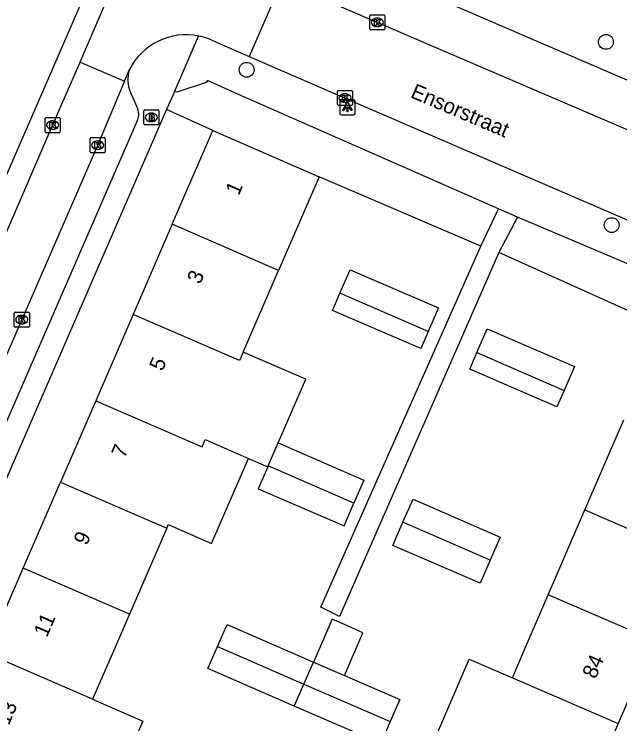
# Model space of a CAD drawing. Extents: x 162812 to 163818, y 381639 to 382470.
# Drawn here: x 163391.95 to 163431.89, y 381995.05 to 382041.86 of the extents above; entities that cross this region are included whole.
import ezdxf

# ---------------------------------------------------------------- set-up
doc = ezdxf.new("R2010")
doc.units = 0
for name, color, linetype in [('IMGEO_Boom', 7, 'Continuous'), ('IMGEO_Brandkraan', 7, 'Continuous'), ('IMGEO_Haag', 7, 'Continuous'), ('IMGEO_Kolk', 7, 'Continuous'), ('IMGEO_Lichtpunt', 7, 'Continuous'), ('IMGEO_Openbare_ruimte_label', 7, 'Continuous'), ('IMGEO_Pand', 7, 'Continuous'), ('IMGEO_Pand_nummerreeks', 7, 'Continuous'), ('IMGEO_Rijbaan_lokaal_open', 7, 'Continuous'), ('IMGEO_Voetpad_open', 7, 'Continuous')]:
    doc.layers.add(name, color=color, linetype=linetype)

msp = doc.modelspace()

# ---------------------------------------------------------------- linework, layer by layer
at = {"layer": 'IMGEO_Boom'}
for centre in [(163430.968, 382040.035), (163407.282, 382038.195), (163431.347, 382027.951)]:
    msp.add_circle(centre, 0.489, dxfattribs=at)
at = {"layer": 'IMGEO_Brandkraan'}
for p, q in [((163400.489, 382034.63), (163400.489, 382035.482)), ((163400.564, 382035.556), (163401.416, 382035.556)), ((163400.977, 382035.336), (163401.002, 382035.336)), ((163401.49, 382035.482), (163401.49, 382034.63)), ((163401, 382034.776), (163400.975, 382034.776)), ((163401.416, 382034.556), (163400.564, 382034.556))]:
    msp.add_line(p, q, dxfattribs=at)
for points in [[(163400.489, 382034.63), (163400.489, 382035.482)], [(163400.564, 382035.556), (163401.416, 382035.556)], [(163400.837, 382035.256), (163400.837, 382034.856), (163401.05, 382034.856)], [(163401.068, 382035.256), (163400.837, 382035.256)], [(163401.49, 382035.482), (163401.49, 382034.63)], [(163401.016, 382035.175), (163400.962, 382035.175), (163400.962, 382035.099)], [(163400.962, 382035.099), (163401.015, 382035.099)], [(163401.024, 382035.023), (163400.962, 382035.023), (163400.962, 382034.942)], [(163400.962, 382034.942), (163401.024, 382034.942)], [(163401.416, 382034.556), (163400.564, 382034.556)]]:
    msp.add_lwpolyline(points, dxfattribs=at)
for centre, radius, start, end in [((163400.566, 382035.48), 0.0765, 91.552, 178.448), ((163400.566, 382035.48), 0.0765, 91.552, 178.448), ((163401.072, 382035.111), 0.145, 59.4692, 91.5367), ((163401.414, 382035.48), 0.0765, 1.552, 88.448), ((163401.414, 382035.48), 0.0765, 1.552, 88.448), ((163401.017, 382035.137), 0.0379, 267.8285, 90.9355), ((163401.025, 382034.982), 0.0404, 269.8759, 90.5077), ((163401.056, 382035.107), 0.251, 268.6676, 293.5347), ((163401.097, 382035.158), 0.0922, 285.5137, 58.1501), ((163401.102, 382034.966), 0.105, 301.3115, 78.989), ((163400.566, 382034.632), 0.0765, 181.552, 268.448), ((163400.566, 382034.632), 0.0765, 181.552, 268.448), ((163401.414, 382034.632), 0.0765, 271.552, 358.448), ((163401.414, 382034.632), 0.0765, 271.552, 358.448)]:
    msp.add_arc(centre, radius, start, end, dxfattribs=at)
for centre, major_axis, ratio, start_param, end_param in [((163400.976, 382035.056), (-0.387, 0.002), 0.722429, 4.712389, 7.853982), ((163401.001, 382035.056), (-0.39, 0.002), 0.717154, 1.570796, 4.712389)]:
    msp.add_ellipse(centre, major_axis=major_axis, ratio=ratio, start_param=start_param, end_param=end_param, dxfattribs=at)
at = {"layer": 'IMGEO_Haag'}
for points in [[(163405.057, 382034.185), (163401.999, 382035.565)], [(163422.716, 382026.564), (163412.066, 382031.142)], [(163434.813, 382021.25), (163423.919, 382026.134)]]:
    msp.add_lwpolyline(points, dxfattribs=at)
at = {"layer": 'IMGEO_Kolk'}
for p, q in [((163415.469, 382041.821), (163416.321, 382041.821)), ((163415.394, 382040.895), (163415.394, 382041.747)), ((163415.882, 382041.601), (163415.907, 382041.601)), ((163416.395, 382041.747), (163416.395, 382040.895)), ((163415.905, 382041.041), (163415.88, 382041.041)), ((163416.321, 382040.821), (163415.469, 382040.821)), ((163413.267, 382035.906), (163413.267, 382036.758)), ((163413.342, 382036.832), (163414.194, 382036.832)), ((163414.268, 382036.758), (163414.268, 382035.906)), ((163413.755, 382036.612), (163413.78, 382036.612)), ((163414.194, 382035.832), (163413.342, 382035.832)), ((163413.778, 382036.052), (163413.753, 382036.052)), ((163393.985, 382034.121), (163393.985, 382034.973)), ((163394.06, 382035.047), (163394.912, 382035.047)), ((163394.473, 382034.827), (163394.498, 382034.827)), ((163394.986, 382034.973), (163394.986, 382034.121)), ((163394.912, 382034.047), (163394.06, 382034.047)), ((163394.496, 382034.267), (163394.471, 382034.267)), ((163396.951, 382032.793), (163396.951, 382033.645)), ((163397.026, 382033.719), (163397.878, 382033.719)), ((163397.439, 382033.499), (163397.464, 382033.499)), ((163397.952, 382033.645), (163397.952, 382032.793)), ((163397.462, 382032.939), (163397.437, 382032.939)), ((163397.878, 382032.719), (163397.026, 382032.719)), ((163391.945, 382021.288), (163391.945, 382022.14)), ((163392.02, 382022.214), (163392.872, 382022.214)), ((163392.946, 382022.14), (163392.946, 382021.288)), ((163392.433, 382021.994), (163392.458, 382021.994)), ((163392.872, 382021.214), (163392.02, 382021.214)), ((163392.456, 382021.434), (163392.431, 382021.434))]:
    msp.add_line(p, q, dxfattribs=at)
for points in [[(163415.469, 382041.821), (163416.321, 382041.821)], [(163415.394, 382040.895), (163415.394, 382041.747)], [(163415.715, 382041.521), (163415.838, 382041.521), (163415.838, 382041.37), (163415.968, 382041.521), (163416.132, 382041.521), (163415.986, 382041.37), (163416.139, 382041.121), (163415.987, 382041.121), (163415.902, 382041.285), (163415.838, 382041.218), (163415.838, 382041.121), (163415.715, 382041.121), (163415.715, 382041.521)], [(163416.395, 382041.747), (163416.395, 382040.895)], [(163416.321, 382040.821), (163415.469, 382040.821)], [(163413.267, 382035.906), (163413.267, 382036.758)], [(163413.342, 382036.832), (163414.194, 382036.832)], [(163414.268, 382036.758), (163414.268, 382035.906)], [(163413.588, 382036.532), (163413.711, 382036.532), (163413.711, 382036.381), (163413.841, 382036.532), (163414.005, 382036.532), (163413.859, 382036.381), (163414.012, 382036.132), (163413.86, 382036.132), (163413.775, 382036.296), (163413.711, 382036.229), (163413.711, 382036.132), (163413.588, 382036.132), (163413.588, 382036.532)], [(163414.194, 382035.832), (163413.342, 382035.832)], [(163393.985, 382034.121), (163393.985, 382034.973)], [(163394.06, 382035.047), (163394.912, 382035.047)], [(163394.986, 382034.973), (163394.986, 382034.121)], [(163394.306, 382034.747), (163394.429, 382034.747), (163394.429, 382034.596), (163394.559, 382034.747), (163394.723, 382034.747), (163394.577, 382034.596), (163394.73, 382034.347), (163394.578, 382034.347), (163394.493, 382034.511), (163394.429, 382034.444), (163394.429, 382034.347), (163394.306, 382034.347), (163394.306, 382034.747)], [(163394.912, 382034.047), (163394.06, 382034.047)], [(163396.951, 382032.793), (163396.951, 382033.645)], [(163397.026, 382033.719), (163397.878, 382033.719)], [(163397.272, 382033.419), (163397.395, 382033.419), (163397.395, 382033.268), (163397.525, 382033.419), (163397.689, 382033.419), (163397.543, 382033.268), (163397.696, 382033.019), (163397.544, 382033.019), (163397.459, 382033.183), (163397.395, 382033.116), (163397.395, 382033.019), (163397.272, 382033.019), (163397.272, 382033.419)], [(163397.952, 382033.645), (163397.952, 382032.793)], [(163397.878, 382032.719), (163397.026, 382032.719)], [(163391.945, 382021.288), (163391.945, 382022.14)], [(163392.02, 382022.214), (163392.872, 382022.214)], [(163392.946, 382022.14), (163392.946, 382021.288)], [(163392.266, 382021.914), (163392.389, 382021.914), (163392.389, 382021.763), (163392.519, 382021.914), (163392.683, 382021.914), (163392.537, 382021.763), (163392.69, 382021.514), (163392.538, 382021.514), (163392.453, 382021.678), (163392.389, 382021.611), (163392.389, 382021.514), (163392.266, 382021.514), (163392.266, 382021.914)], [(163392.872, 382021.214), (163392.02, 382021.214)]]:
    msp.add_lwpolyline(points, dxfattribs=at)
for centre, start, end in [((163415.471, 382041.745), 91.552, 178.448), ((163415.471, 382041.745), 91.552, 178.448), ((163416.319, 382041.745), 1.552, 88.448), ((163416.319, 382041.745), 1.552, 88.448), ((163415.471, 382040.897), 181.552, 268.448), ((163415.471, 382040.897), 181.552, 268.448), ((163416.319, 382040.897), 271.552, 358.448), ((163416.319, 382040.897), 271.552, 358.448), ((163413.344, 382036.756), 91.552, 178.448), ((163413.344, 382036.756), 91.552, 178.448), ((163414.192, 382036.756), 1.552, 88.448), ((163414.192, 382036.756), 1.552, 88.448), ((163413.344, 382035.908), 181.552, 268.448), ((163413.344, 382035.908), 181.552, 268.448), ((163414.192, 382035.908), 271.552, 358.448), ((163414.192, 382035.908), 271.552, 358.448), ((163394.062, 382034.971), 91.552, 178.448), ((163394.062, 382034.971), 91.552, 178.448), ((163394.91, 382034.971), 1.552, 88.448), ((163394.91, 382034.971), 1.552, 88.448), ((163394.062, 382034.123), 181.552, 268.448), ((163394.062, 382034.123), 181.552, 268.448), ((163394.91, 382034.123), 271.552, 358.448), ((163394.91, 382034.123), 271.552, 358.448), ((163397.028, 382033.643), 91.552, 178.448), ((163397.028, 382033.643), 91.552, 178.448), ((163397.876, 382033.643), 1.552, 88.448), ((163397.876, 382033.643), 1.552, 88.448), ((163397.028, 382032.795), 181.552, 268.448), ((163397.028, 382032.795), 181.552, 268.448), ((163397.876, 382032.795), 271.552, 358.448), ((163397.876, 382032.795), 271.552, 358.448), ((163392.022, 382022.138), 91.552, 178.448), ((163392.022, 382022.138), 91.552, 178.448), ((163392.87, 382022.138), 1.552, 88.448), ((163392.87, 382022.138), 1.552, 88.448), ((163392.022, 382021.29), 181.552, 268.448), ((163392.022, 382021.29), 181.552, 268.448), ((163392.87, 382021.29), 271.552, 358.448), ((163392.87, 382021.29), 271.552, 358.448)]:
    msp.add_arc(centre, 0.0765, start, end, dxfattribs=at)
for centre, major_axis, ratio, start_param, end_param in [((163415.881, 382041.321), (-0.387, 0.002), 0.722429, 4.712389, 7.853982), ((163415.906, 382041.321), (-0.39, 0.002), 0.717154, 1.570796, 4.712389), ((163413.754, 382036.332), (-0.387, 0.002), 0.722429, 4.712389, 7.853982), ((163413.779, 382036.332), (-0.39, 0.002), 0.717154, 1.570796, 4.712389), ((163394.472, 382034.547), (-0.387, 0.002), 0.722429, 4.712389, 7.853982), ((163394.497, 382034.547), (-0.39, 0.002), 0.717154, 1.570796, 4.712389), ((163397.438, 382033.219), (-0.387, 0.002), 0.722429, 4.712389, 7.853982), ((163397.463, 382033.219), (-0.39, 0.002), 0.717154, 1.570796, 4.712389), ((163392.432, 382021.714), (-0.387, 0.002), 0.722429, 4.712389, 7.853982), ((163392.457, 382021.714), (-0.39, 0.002), 0.717154, 1.570796, 4.712389)]:
    msp.add_ellipse(centre, major_axis=major_axis, ratio=ratio, start_param=start_param, end_param=end_param, dxfattribs=at)
at = {"layer": 'IMGEO_Lichtpunt'}
for p, q in [((163414.33, 382036.219), (163413.522, 382036.219)), ((163414.33, 382036.219), (163413.522, 382036.219)), ((163413.428, 382036.124), (163413.428, 382035.317)), ((163413.428, 382036.124), (163413.428, 382035.317)), ((163414.424, 382035.317), (163414.424, 382036.124)), ((163414.424, 382035.317), (163414.424, 382036.124)), ((163413.522, 382035.223), (163414.33, 382035.223)), ((163413.522, 382035.223), (163414.33, 382035.223))]:
    msp.add_line(p, q, dxfattribs=at)
for points in [[(163413.802, 382035.788), (163413.841, 382035.76), (163413.653, 382035.498), (163413.615, 382035.525), (163413.802, 382035.788)], [(163413.904, 382035.74), (163413.951, 382035.74), (163413.951, 382035.418), (163413.904, 382035.418), (163413.904, 382035.74)], [(163414.014, 382035.76), (163414.052, 382035.787), (163414.239, 382035.525), (163414.2, 382035.497), (163414.014, 382035.76)]]:
    msp.add_lwpolyline(points, dxfattribs=at)
msp.add_circle((163413.927, 382035.922), 0.0994, dxfattribs=at)
for centre, start, end in [((163413.522, 382036.124), 90, 180), ((163413.522, 382036.124), 90, 180), ((163414.33, 382036.124), 0, 90), ((163414.33, 382036.124), 0, 90), ((163413.522, 382035.317), 180, 270), ((163413.522, 382035.317), 180, 270), ((163414.33, 382035.317), 270, 0), ((163414.33, 382035.317), 270, 360)]:
    msp.add_arc(centre, 0.0946, start, end, dxfattribs=at)
at = {"layer": 'IMGEO_Pand'}
for points in [[(163402.373, 382028.001), (163405.057, 382034.185)], [(163405.057, 382034.185), (163412.066, 382031.142)], [(163412.066, 382031.142), (163409.383, 382024.96)], [(163402.373, 382028.001), (163399.791, 382022.051)], [(163409.383, 382024.96), (163402.373, 382028.001)], [(163407.044, 382019.57), (163409.383, 382024.96)], [(163413.431, 382023.459), (163414.096, 382025.004), (163419.93, 382022.493), (163419.259, 382020.931)], [(163419.259, 382020.931), (163419.166, 382020.716), (163418.772, 382019.801), (163412.937, 382022.312), (163413.338, 382023.244), (163413.431, 382023.459)], [(163419.259, 382020.931), (163413.431, 382023.459)], [(163399.791, 382022.051), (163397.324, 382016.367)], [(163407.044, 382019.57), (163406.801, 382019.009), (163399.791, 382022.051)], [(163422.465, 382019.541), (163423.137, 382021.104), (163428.889, 382018.629), (163428.209, 382017.049)], [(163409.353, 382013.587), (163411.172, 382017.779), (163407.044, 382019.57)], [(163428.209, 382017.049), (163428.121, 382016.844), (163427.742, 382015.962), (163421.99, 382018.436), (163422.374, 382019.328), (163422.465, 382019.541)], [(163422.465, 382019.541), (163428.209, 382017.049)], [(163397.324, 382016.367), (163394.995, 382011)], [(163397.324, 382016.367), (163404.334, 382013.325), (163404.541, 382013.801), (163407.399, 382012.561)], [(163429.587, 382009.162), (163432.155, 382015.101)], [(163408.696, 382012.072), (163409.353, 382013.587)], [(163409.353, 382013.587), (163415.013, 382011.131), (163414.356, 382009.616)], [(163402.005, 382007.958), (163402.107, 382008.193), (163404.966, 382006.953), (163407.399, 382012.561)], [(163407.399, 382012.561), (163408.669, 382012.01)], [(163408.669, 382012.01), (163408.039, 382010.558), (163413.698, 382008.102), (163414.356, 382009.616)], [(163408.669, 382012.01), (163408.696, 382012.072)], [(163414.356, 382009.616), (163408.696, 382012.072)], [(163392.53, 382005.32), (163394.995, 382011)], [(163394.995, 382011), (163402.005, 382007.958)], [(163417.588, 382008.344), (163418.249, 382009.866), (163423.991, 382007.374), (163423.331, 382005.852)], [(163427.165, 382003.558), (163429.587, 382009.162)], [(163429.587, 382009.162), (163436.568, 382006.144)], [(163423.331, 382005.852), (163422.67, 382004.331), (163416.928, 382006.823), (163417.588, 382008.344)], [(163423.331, 382005.852), (163417.588, 382008.344)], [(163402.005, 382007.958), (163399.541, 382002.278)], [(163390.096, 381999.712), (163390.221, 382000), (163392.53, 382005.32)], [(163399.541, 382002.278), (163392.53, 382005.32)], [(163424.8, 381998.088), (163425.627, 382000), (163427.165, 382003.558)], [(163434.146, 382000.54), (163427.165, 382003.558)], [(163399.541, 382002.278), (163398.552, 382000), (163397.107, 381996.67)], [(163405.355, 382000.148), (163405.986, 382001.602), (163411.683, 381999.129)], [(163413.725, 381998.242), (163414.948, 382001.06), (163413.728, 382001.606), (163412.913, 382001.96), (163411.683, 381999.129)], [(163410.42, 381996.22), (163404.723, 381998.693), (163405.355, 382000.148)], [(163405.355, 382000.148), (163411.052, 381997.674)], [(163434.146, 382000.54), (163433.912, 382000), (163431.781, 381995.071)], [(163397.107, 381996.67), (163390.096, 381999.712)], [(163422.267, 381992.228), (163422.52, 381992.813), (163419.68, 381994.041), (163421.96, 381999.315), (163424.8, 381998.088)], [(163411.052, 381997.674), (163411.683, 381999.129)], [(163411.683, 381999.129), (163413.725, 381998.242)], [(163413.725, 381998.242), (163417.38, 381996.655), (163416.749, 381995.201)], [(163424.8, 381998.088), (163431.781, 381995.071)], [(163410.42, 381996.22), (163411.052, 381997.674)], [(163411.052, 381997.674), (163416.749, 381995.201)], [(163397.107, 381996.67), (163400.422, 381995.232), (163397.948, 381989.53), (163394.633, 381990.969)], [(163416.749, 381995.201), (163416.117, 381993.746), (163410.42, 381996.22)], [(163431.781, 381995.071), (163429.248, 381989.211)]]:
    msp.add_lwpolyline(points, dxfattribs=at)
at = {"layer": 'IMGEO_Rijbaan_lokaal_open'}
for points in [[(163396.293, 382038.699), (163396.542, 382039.272), (163402.476, 382053.071)], [(163409.601, 382044.051), (163407.444, 382039.08)], [(163448.265, 382027.42), (163447.698, 382027.649), (163441.305, 382030.418), (163415.894, 382041.32), (163409.601, 382044.051)], [(163404.98, 382040.151), (163407.444, 382039.08)], [(163407.444, 382039.08), (163413.933, 382036.26), (163439.148, 382025.378), (163446.837, 382022.1), (163447.666, 382021.737)], [(163382.456, 382006.714), (163383.893, 382010.048), (163389.474, 382022.968), (163394.458, 382034.481), (163396.293, 382038.699)], [(163396.293, 382038.699), (163399.219, 382037.435)], [(163399.219, 382037.435), (163399.546, 382038.215)], [(163399.219, 382037.435), (163397.438, 382033.19), (163392.399, 382021.608), (163385.357, 382005.461)]]:
    msp.add_lwpolyline(points, dxfattribs=at)
for centre, radius, start, end in [((163403.291, 382036.298), 4.207, 78.7421, 152.8926), ((163403.283, 382036.272), 4.233, 66.3715, 78.7101)]:
    msp.add_arc(centre, radius, start, end, dxfattribs=at)
at = {"layer": 'IMGEO_Voetpad_open'}
for points in [[(163371.684, 381990.354), (163371.886, 381990.814), (163373.577, 381990.143), (163377.857, 382000), (163398.626, 382047.828)], [(163420.454, 382042.652), (163428.107, 382039.359), (163438.211, 382035.013), (163449.05, 382030.35)], [(163402.515, 382036.752), (163404.112, 382040.424)], [(163423.891, 382029.027), (163406.543, 382036.647), (163404.69, 382037.496), (163404.617, 382037.351), (163402.669, 382036.714), (163402.515, 382036.752)], [(163399.615, 382036.689), (163400.103, 382035.594)], [(163402.515, 382036.752), (163401.999, 382035.565)], [(163401.999, 382035.565), (163386.539, 382000), (163372.282, 381967.202), (163371.488, 381965.375)], [(163400.053, 382034.818), (163386.976, 382004.761)], [(163422.716, 382026.564), (163423.891, 382029.027)], [(163425.146, 382028.468), (163423.891, 382029.027)], [(163425.146, 382028.468), (163423.919, 382026.134)], [(163446.165, 382019.577), (163425.146, 382028.468)], [(163423.919, 382026.134), (163413.394, 382002.133), (163412.162, 382002.743), (163422.716, 382026.564)]]:
    msp.add_lwpolyline(points, dxfattribs=at)
for centre, radius, start, end in [((163401.508, 382037.539), 2.075, 160.9934, 204.1844), ((163399.201, 382035.263), 0.961, 332.4519, 20.1748)]:
    msp.add_arc(centre, radius, start, end, dxfattribs=at)

# ---------------------------------------------------------------- texts
at = {"layer": 'IMGEO_Openbare_ruimte_label'}
msp.add_text('Ensorstraat', height=1, rotation=336.8466, dxfattribs=at).set_placement((163418.023, 382036.398))
at = {"layer": 'IMGEO_Pand_nummerreeks'}
for s, rotation, p in [('1', 66.5395, (163406.755, 382029.859)), ('3', 66.5376, (163404.216, 382024.008)), ('5', 66.5376, (163401.723, 382018.263)), ('7', 66.5376, (163399.229, 382012.517)), ('9', 66.5395, (163396.736, 382006.772)), ('11', 66.5395, (163394.104, 382000.71)), ('84', 66.622, (163430.286, 381997.963)), ('13', 66.5376, (163391.586, 381994.906))]:
    msp.add_text(s, height=1, rotation=rotation, dxfattribs=at).set_placement(p)

doc.saveas('drawing.dxf')
